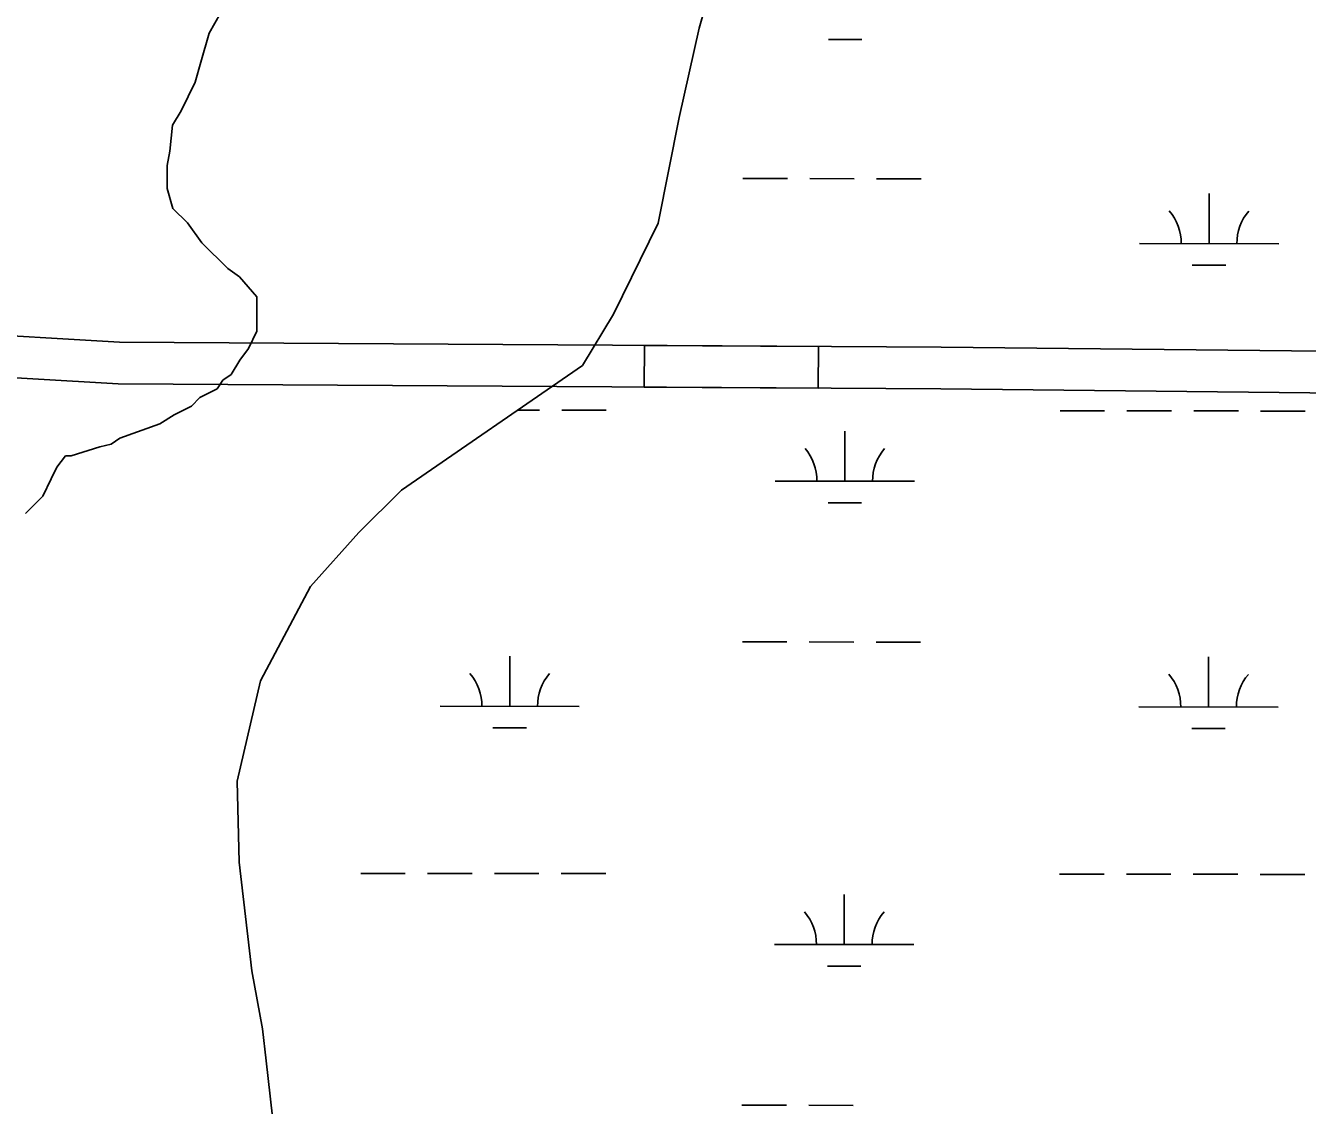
# Model space of a CAD drawing. Extents: x 3148686 to 3186545, y 916144 to 941516.
# Drawn here: x 3163416 to 3164337, y 933764 to 934539 of the extents above; entities that cross this region are included whole.
import ezdxf

# ---------------------------------------------------------------- set-up
doc = ezdxf.new("R2010")
doc.units = 0
for name, color, linetype in [('V-ROAD-CNTR', 7, 'Continuous'), ('V-SITE-VEGE', 7, 'Continuous'), ('V-WETL-SWMP', 7, 'Continuous')]:
    doc.layers.add(name, color=color, linetype=linetype)

msp = doc.modelspace()

# ---------------------------------------------------------------- linework, layer by layer
at = {"layer": 'V-ROAD-CNTR'}
for points in [[(3163359.71, 934289.29), (3163482.63, 934282.09), (3164073.39, 934278.51), (3164713.97, 934271.75), (3165132.24, 934269.66), (3165570.17, 934275.62), (3166245.62, 934279.09), (3166867.78, 934288.1), (3167164.82, 934288.69), (3167686.85, 934272.97), (3168000.91, 934271.8), (3168168.65, 934286.1), (3168244.17, 934320.97), (3168298.4, 934368), (3168350.14, 934433.57), (3168384.08, 934490.47), (3168443.51, 934622.25), (3168480.03, 934725.34), (3168496.65, 934826.01), (3168498.83, 934894.77), (3168492.36, 935008.72), (3168468.41, 935144.95), (3168439.08, 935248.42)], [(3163361.47, 934319.24), (3163483.6, 934312.08), (3164073.64, 934308.51), (3164714.2, 934301.75), (3165132.12, 934299.66), (3165235.77, 934301.07)]]:
    msp.add_lwpolyline(points, dxfattribs=at)
msp.add_lwpolyline([(3163860.45, 934309.8), (3163985.45, 934309.04), (3163985.27, 934279.05), (3163860.27, 934279.8)], close=True, dxfattribs=at)
at = {"layer": 'V-SITE-VEGE'}
for p, q in [((3163556.15, 934548.34), (3163548, 934533.88)), ((3163548, 934533.88), (3163541.94, 934513.25)), ((3163541.94, 934513.25), (3163537.9, 934498.81)), ((3163537.9, 934498.81), (3163527.72, 934478.15)), ((3163527.72, 934478.15), (3163521.61, 934467.82)), ((3163521.61, 934467.82), (3163519.65, 934449.27)), ((3163519.65, 934449.27), (3163517.65, 934438.96)), ((3163517.65, 934438.96), (3163517.75, 934422.49)), ((3163517.75, 934422.49), (3163521.95, 934408.09)), ((3163521.95, 934408.09), (3163532.31, 934397.86)), ((3163532.31, 934397.86), (3163542.69, 934383.5)), ((3163542.69, 934383.5), (3163561.33, 934365.07)), ((3163561.33, 934365.07), (3163569.61, 934358.94)), ((3163569.61, 934358.94), (3163582.05, 934344.6)), ((3163582.05, 934344.6), (3163582.19, 934319.88)), ((3163582.19, 934319.88), (3163576.08, 934307.49)), ((3163569.95, 934299.21), (3163563.83, 934288.88)), ((3163576.08, 934307.49), (3163569.95, 934299.21)), ((3163557.68, 934284.73), (3163553.6, 934278.52)), ((3163563.83, 934288.88), (3163557.68, 934284.73)), ((3163541.28, 934272.28), (3163535.13, 934266.06)), ((3163553.6, 934278.52), (3163541.28, 934272.28)), ((3163535.13, 934266.06), (3163522.81, 934259.81)), ((3163512.55, 934253.57), (3163483.78, 934243.11)), ((3163522.81, 934259.81), (3163512.55, 934253.57)), ((3163469.4, 934236.84), (3163448.83, 934230.55)), ((3163477.62, 934238.95), (3163469.4, 934236.84)), ((3163483.78, 934243.11), (3163477.62, 934238.95)), ((3163444.72, 934230.52), (3163438.59, 934222.25)), ((3163448.83, 934230.55), (3163444.72, 934230.52)), ((3163438.59, 934222.25), (3163434.51, 934213.99)), ((3163434.51, 934213.99), (3163428.41, 934201.59)), ((3163428.41, 934201.59), (3163416.12, 934189.17))]:
    msp.add_line(p, q, dxfattribs=at)
at = {"layer": 'V-WETL-SWMP'}
for p, q in [((3163928.82, 934638.46), (3163899.71, 934537.67)), ((3163928.82, 934638.46), (3163899.71, 934537.67)), ((3163899.71, 934537.67), (3163885.35, 934473.41)), ((3163899.71, 934537.67), (3163885.35, 934473.41)), ((3163992.72, 934529.5), (3164016.72, 934529.48)), ((3163885.35, 934473.41), (3163870.29, 934397.46)), ((3163885.35, 934473.41), (3163870.29, 934397.46)), ((3163931.21, 934429.57), (3163963.21, 934429.53)), ((3163979.21, 934429.52), (3164011.21, 934429.48)), ((3164027.21, 934429.46), (3164059.21, 934429.43)), ((3164266.01, 934382.78), (3164266.04, 934418.78)), ((3163870.29, 934397.46), (3163838.37, 934332.11)), ((3163870.29, 934397.46), (3163838.37, 934332.11)), ((3164216.01, 934382.84), (3164316.01, 934382.73)), ((3164253.99, 934367.36), (3164277.99, 934367.34)), ((3163838.37, 934332.11), (3163816.07, 934295.35)), ((3163838.37, 934332.11), (3163816.07, 934295.35)), ((3163816.07, 934295.35), (3163686.17, 934205.78)), ((3163816.07, 934295.35), (3163686.17, 934205.78)), ((3163769.49, 934263.24), (3163785.13, 934263.22)), ((3163801.13, 934263.2), (3163833.13, 934263.17)), ((3164159.04, 934262.82), (3164191.04, 934262.79)), ((3164207.04, 934262.77), (3164239.04, 934262.74)), ((3164255.04, 934262.72), (3164287.04, 934262.69)), ((3164303.04, 934262.67), (3164335.03, 934262.64)), ((3164004.39, 934212.25), (3164004.43, 934248.25)), ((3163954.39, 934212.3), (3164054.39, 934212.19)), ((3163686.17, 934205.78), (3163655.44, 934175.53)), ((3163686.17, 934205.78), (3163655.44, 934175.53)), ((3163992.37, 934196.83), (3164016.37, 934196.8)), ((3163655.44, 934175.53), (3163620.65, 934136.68)), ((3163655.44, 934175.53), (3163620.65, 934136.68)), ((3163620.65, 934136.68), (3163584.71, 934068.9)), ((3163620.65, 934136.68), (3163584.71, 934068.9)), ((3163930.86, 934096.89), (3163962.86, 934096.86)), ((3163978.86, 934096.84), (3164010.86, 934096.81)), ((3164026.86, 934096.79), (3164058.86, 934096.76)), ((3163763.75, 934050.64), (3163763.79, 934086.64)), ((3164265.66, 934050.11), (3164265.69, 934086.11)), ((3163584.71, 934068.9), (3163568.13, 933996.96)), ((3163584.71, 934068.9), (3163568.13, 933996.96)), ((3163713.75, 934050.69), (3163813.75, 934050.58)), ((3164215.66, 934050.16), (3164315.66, 934050.06)), ((3163751.73, 934035.22), (3163775.73, 934035.19)), ((3164253.64, 934034.69), (3164277.64, 934034.66)), ((3163568.13, 933996.96), (3163569.53, 933938.74)), ((3163568.13, 933996.96), (3163569.53, 933938.74)), ((3163569.53, 933938.74), (3163578.47, 933860.75)), ((3163569.53, 933938.74), (3163578.47, 933860.75)), ((3163656.78, 933930.68), (3163688.78, 933930.65)), ((3163704.78, 933930.63), (3163736.78, 933930.59)), ((3163752.78, 933930.58), (3163784.78, 933930.54)), ((3163800.78, 933930.53), (3163832.78, 933930.49)), ((3164158.68, 933930.15), (3164190.68, 933930.12)), ((3164206.68, 933930.1), (3164238.68, 933930.07)), ((3164254.68, 933930.05), (3164286.68, 933930.02)), ((3164302.68, 933930), (3164334.68, 933929.96)), ((3164004.04, 933879.57), (3164004.08, 933915.57)), ((3163954.04, 933879.62), (3164054.04, 933879.52)), ((3163578.47, 933860.75), (3163586.16, 933819.12)), ((3163578.47, 933860.75), (3163586.16, 933819.12)), ((3163992.02, 933864.15), (3164016.02, 933864.13)), ((3163586.16, 933819.12), (3163588.75, 933796)), ((3163586.16, 933819.12), (3163588.75, 933796)), ((3163588.75, 933796), (3163595.96, 933732.5)), ((3163588.75, 933796), (3163595.96, 933732.5)), ((3163930.51, 933764.22), (3163962.51, 933764.18)), ((3163978.51, 933764.17), (3164010.51, 933764.13))]:
    msp.add_line(p, q, dxfattribs=at)
for centre, start, end in [((3164210.76, 934383.32), 359.16781, 40.71147), ((3164321.25, 934383.2), 139.1678, 180.71146), ((3163949.15, 934212.78), 359.16781, 40.71147), ((3164059.63, 934212.66), 139.1678, 180.71146), ((3163708.51, 934051.17), 359.16781, 40.71147), ((3163818.99, 934051.05), 139.1678, 180.71146), ((3164210.41, 934050.64), 359.16781, 40.71147), ((3164320.9, 934050.52), 139.1678, 180.71146), ((3163948.8, 933880.1), 359.16781, 40.71147), ((3164059.28, 933879.99), 139.1678, 180.71146)]:
    msp.add_arc(centre, 35.25, start, end, dxfattribs=at)

doc.saveas('drawing.dxf')
